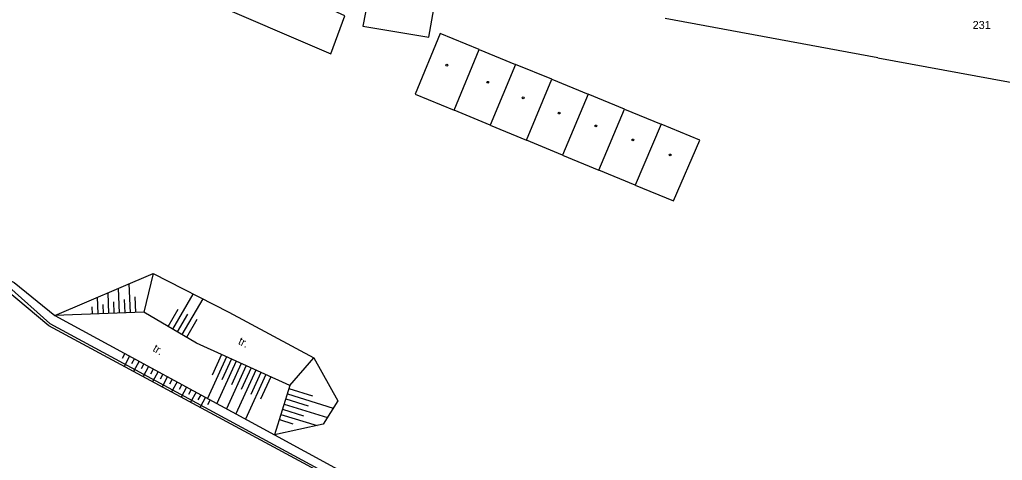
# Model space of a CAD drawing. Extents: x -794191 to -788944, y -1117087 to -1105044.
# Drawn here: x -792226.3 to -792135.3, y -1110120.9 to -1110080 of the extents above; entities that cross this region are included whole.
import ezdxf

# ---------------------------------------------------------------- set-up
doc = ezdxf.new("R2010")
doc.units = 0
for name, color, linetype in [('Pomocné popisy', 7, 'Continuous'), ('Stavební objekty', 7, 'Continuous'), ('Vodstvo', 7, 'Continuous'), ('Výškopis', 7, 'Continuous'), ('Značky druhů budov', 7, 'Continuous'), ('Čísla popisná', 7, 'Continuous')]:
    doc.layers.add(name, color=color, linetype=linetype)

msp = doc.modelspace()

# ---------------------------------------------------------------- linework, layer by layer
at = {"layer": 'Stavební objekty'}
for p, q in [((-792188.44, -1110081.66), (-792185.27, -1110063.47)), ((-792146.82, -1110083.56), (-792166.54, -1110079.92)), ((-792146.82, -1110083.56), (-792127.39, -1110087.14)), ((-792189.7, -1110086.94), (-792186.09, -1110088.43))]:
    msp.add_line(p, q, dxfattribs=at)
for points in [[(-792191.01, -1110062.44), (-792194.55, -1110080.62), (-792188.44, -1110081.66)], [(-792183.76, -1110082.79), (-792187.39, -1110081.3), (-792189.7, -1110086.94)], [(-792186.09, -1110088.43), (-792183.76, -1110082.79), (-792180.39, -1110084.18)], [(-792180.39, -1110084.18), (-792182.74, -1110089.82), (-792186.09, -1110088.43)], [(-792182.74, -1110089.82), (-792179.39, -1110091.21), (-792177.03, -1110085.56), (-792180.39, -1110084.18)], [(-792177.03, -1110085.56), (-792173.66, -1110086.95), (-792176.04, -1110092.59), (-792179.39, -1110091.21)], [(-792176.04, -1110092.59), (-792172.69, -1110093.98), (-792170.29, -1110088.34), (-792173.66, -1110086.95)], [(-792170.29, -1110088.34), (-792166.92, -1110089.72), (-792169.33, -1110095.37), (-792172.69, -1110093.98)], [(-792169.33, -1110095.37), (-792165.77, -1110096.84), (-792163.33, -1110091.2), (-792166.92, -1110089.72)]]:
    msp.add_lwpolyline(points, dxfattribs=at)
msp.add_lwpolyline([(-792196.2, -1110079.67), (-792201.1, -1110077.42), (-792200.38, -1110075.85), (-792206.88, -1110072.87), (-792209.26, -1110078.14), (-792197.52, -1110083.2)], close=True, dxfattribs=at)
at = {"layer": 'Vodstvo'}
msp.add_lwpolyline([(-792227.34, -1110104.81), (-792223.53, -1110108.2), (-792203.17, -1110119.24), (-792181.26, -1110131.13), (-792176.48, -1110133.5)], dxfattribs=at)
at = {"layer": 'Výškopis'}
for p, q in [((-792223.08, -1110107.47), (-792213.98, -1110103.58)), ((-792217.08, -1110107.24), (-792217.17, -1110104.94)), ((-792216.08, -1110107.21), (-792216.18, -1110104.52)), ((-792219.08, -1110107.32), (-792219.14, -1110105.78)), ((-792218.08, -1110107.28), (-792218.15, -1110105.36)), ((-792217.58, -1110107.26), (-792217.62, -1110106.21)), ((-792216.58, -1110107.22), (-792216.63, -1110105.98)), ((-792215.58, -1110107.19), (-792215.64, -1110105.75)), ((-792212.15, -1110108.74), (-792210.25, -1110105.48)), ((-792211.29, -1110109.24), (-792209.35, -1110105.93)), ((-792219.58, -1110107.34), (-792219.61, -1110106.67)), ((-792218.58, -1110107.3), (-792218.61, -1110106.44)), ((-792212.59, -1110108.48), (-792211.64, -1110106.87)), ((-792211.72, -1110108.99), (-792210.76, -1110107.35)), ((-792210.86, -1110109.49), (-792209.88, -1110107.82)), ((-792216.59, -1110111), (-792216.85, -1110111.47)), ((-792216.15, -1110111.23), (-792216.67, -1110112.19)), ((-792215.71, -1110111.47), (-792215.97, -1110111.95)), ((-792215.27, -1110111.71), (-792215.79, -1110112.66)), ((-792207.18, -1110111.29), (-792208.94, -1110115.15)), ((-792207.63, -1110111.08), (-792208.5, -1110113)), ((-792206.27, -1110111.71), (-792208.06, -1110115.63)), ((-792206.72, -1110111.5), (-792207.61, -1110113.44)), ((-792201.31, -1110113.97), (-792199.08, -1110111.4)), ((-792214.83, -1110111.95), (-792215.09, -1110112.42)), ((-792214.39, -1110112.19), (-792214.91, -1110113.14)), ((-792213.96, -1110112.43), (-792214.21, -1110112.9)), ((-792205.36, -1110112.12), (-792207.18, -1110116.11)), ((-792205.81, -1110111.92), (-792206.71, -1110113.89)), ((-792204.45, -1110112.54), (-792206.3, -1110116.59)), ((-792204.9, -1110112.33), (-792205.82, -1110114.34)), ((-792213.52, -1110112.67), (-792214.03, -1110113.61)), ((-792213.08, -1110112.9), (-792213.33, -1110113.38)), ((-792212.64, -1110113.14), (-792213.15, -1110114.09)), ((-792212.2, -1110113.38), (-792212.45, -1110113.85)), ((-792203.54, -1110112.95), (-792205.42, -1110117.07)), ((-792203.99, -1110112.74), (-792204.92, -1110114.79)), ((-792203.08, -1110113.16), (-792204.03, -1110115.23)), ((-792211.76, -1110113.62), (-792212.27, -1110114.56)), ((-792211.32, -1110113.86), (-792211.57, -1110114.33)), ((-792210.88, -1110114.1), (-792211.39, -1110115.04)), ((-792210.44, -1110114.34), (-792210.69, -1110114.8)), ((-792201.31, -1110113.97), (-792202.72, -1110118.53)), ((-792201.4, -1110114.25), (-792199.2, -1110114.93)), ((-792210, -1110114.58), (-792210.51, -1110115.51)), ((-792209.56, -1110114.81), (-792209.82, -1110115.28)), ((-792209.12, -1110115.05), (-792209.63, -1110115.98)), ((-792208.68, -1110115.29), (-792208.94, -1110115.76)), ((-792201.69, -1110115.2), (-792199.62, -1110115.84)), ((-792201.54, -1110114.73), (-792197.28, -1110116.05)), ((-792201.99, -1110116.16), (-792200.04, -1110116.76)), ((-792201.84, -1110115.68), (-792197.82, -1110116.92)), ((-792202.28, -1110117.12), (-792201.02, -1110117.5)), ((-792202.14, -1110116.64), (-792198.77, -1110117.68))]:
    msp.add_line(p, q, dxfattribs=at)
for points in [[(-792237.73, -1110102.45), (-792232.37, -1110101.69), (-792226.86, -1110104.4), (-792223.08, -1110107.47)], [(-792213.98, -1110103.58), (-792214.85, -1110107.16), (-792223.08, -1110107.47)], [(-792213.98, -1110103.58), (-792206.95, -1110107.15), (-792199.08, -1110111.4)], [(-792181.26, -1110131.3), (-792203.19, -1110119.46), (-792223.63, -1110108.43), (-792227.66, -1110105.06)], [(-792201.31, -1110113.97), (-792209.96, -1110110.02), (-792214.85, -1110107.16)], [(-792223.08, -1110107.47), (-792202.72, -1110118.53), (-792180.5, -1110130.64), (-792176.42, -1110132.84), (-792165.23, -1110140.78), (-792162.34, -1110142.91), (-792158.15, -1110143.07)], [(-792199.08, -1110111.4), (-792196.86, -1110115.37), (-792198.22, -1110117.56), (-792202.72, -1110118.53)]]:
    msp.add_lwpolyline(points, dxfattribs=at)
at = {"layer": 'Značky druhů budov'}
for centre in [(-792186.77, -1110084.25), (-792182.98, -1110085.84), (-792179.69, -1110087.29), (-792176.35, -1110088.69), (-792172.96, -1110089.89), (-792169.52, -1110091.19), (-792166.08, -1110092.58)]:
    msp.add_circle(centre, 0.0875, dxfattribs=at)

# ---------------------------------------------------------------- texts
at = {"layer": 'Pomocné popisy'}
for rotation, p in [(334.51828, (-792206.158, -1110110.109)), (329.00798, (-792214.081, -1110110.73))]:
    msp.add_text('tr.', height=0.75, rotation=rotation, dxfattribs=at).set_placement(p)
at = {"layer": 'Čísla popisná'}
msp.add_text('231', height=0.75, dxfattribs=at).set_placement((-792138.05, -1110080.9))

doc.saveas('drawing.dxf')
